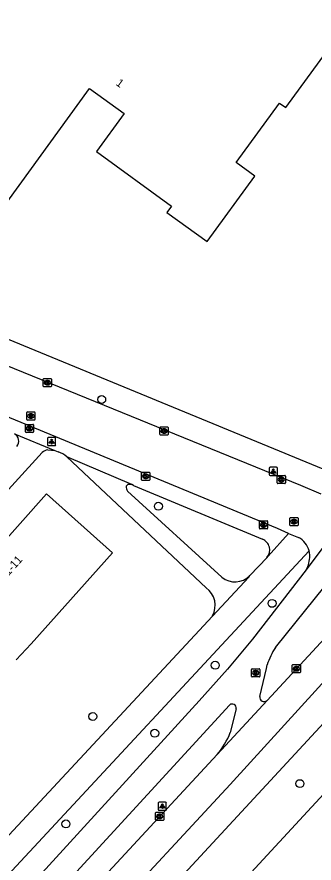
# Model space of a CAD drawing. Extents: x 159040 to 160094, y 381214 to 382518.
# Drawn here: x 159954.1 to 159990.6, y 382040 to 382144.1 of the extents above; entities that cross this region are included whole.
import ezdxf

# ---------------------------------------------------------------- set-up
doc = ezdxf.new("R2010")
doc.units = 0
for name, color, linetype in [('IMGEO_Boom', 7, 'Continuous'), ('IMGEO_Fietspad_gesloten', 7, 'Continuous'), ('IMGEO_Hek', 7, 'Continuous'), ('IMGEO_Kolk', 7, 'Continuous'), ('IMGEO_Lichtpunt', 7, 'Continuous'), ('IMGEO_Pand', 7, 'Continuous'), ('IMGEO_Pand_nummerreeks', 7, 'Continuous'), ('IMGEO_Rijbaan_lokaal_open', 7, 'Continuous'), ('IMGEO_Rijbaan_regionaal_gesloten', 7, 'Continuous'), ('IMGEO_Rioolput', 7, 'Continuous'), ('IMGEO_Voetpad_open', 7, 'Continuous')]:
    doc.layers.add(name, color=color, linetype=linetype)

msp = doc.modelspace()

# ---------------------------------------------------------------- linework, layer by layer
at = {"layer": 'IMGEO_Boom'}
for centre in [(159964.53, 382097.04), (159971.51, 382083.89), (159985.48, 382071.94), (159978.49, 382064.32), (159963.44, 382058.01), (159971.06, 382055.95), (159988.9, 382049.74), (159960.13, 382044.78)]:
    msp.add_circle(centre, 0.489, dxfattribs=at)
at = {"layer": 'IMGEO_Fietspad_gesloten'}
for points in [[(159985.89, 382066.5), (159993.21, 382075.58), (159993.1, 382075.65), (159994.58, 382077.6)], [(159989.67, 382076.05), (159983.09, 382067.55), (159979.99, 382063.83), (159976.52, 382059.95), (159953.37, 382034.52), (159918, 381996.38), (159907.09, 381985.09), (159902.58, 381980.24)], [(159983.97, 382060.46), (159984.8, 382063.91), (159984.89, 382064.36)], [(159902.25, 381975.96), (159903.77, 381977.41), (159904.16, 381977.84), (159904.56, 381978.26), (159907.16, 381980.87), (159909.83, 381983.54), (159920.98, 381995.1), (159955.48, 382032.38), (159980.23, 382059.42)], [(159981.05, 382058.96), (159980.34, 382056.03)]]:
    msp.add_lwpolyline(points, dxfattribs=at)
for centre, radius, start, end in [((159993.2, 382061.77), 8.71, 147.1114, 162.7083), ((159980.56, 382059.05), 0.498, 349.7957, 131.7406), ((159984.5, 382060.37), 0.535, 169.8607, 313.7361), ((159971.14, 382059.67), 9.9, 320.1134, 338.4148)]:
    msp.add_arc(centre, radius, start, end, dxfattribs=at)
at = {"layer": 'IMGEO_Hek'}
msp.add_lwpolyline([(159991.77, 382088.46), (159950.25, 382105.59)], dxfattribs=at)
at = {"layer": 'IMGEO_Kolk'}
for p, q in [((159957.35, 382098.68), (159957.35, 382099.53)), ((159957.42, 382099.61), (159958.28, 382099.61)), ((159957.84, 382099.39), (159957.86, 382099.39)), ((159958.35, 382099.53), (159958.35, 382098.68)), ((159958.28, 382098.61), (159957.42, 382098.61)), ((159957.86, 382098.83), (159957.83, 382098.83)), ((159955.16, 382093.05), (159955.16, 382093.91)), ((159955.23, 382093.98), (159956.08, 382093.98)), ((159956.16, 382093.91), (159956.16, 382093.05)), ((159956.08, 382092.98), (159955.23, 382092.98)), ((159955.64, 382093.76), (159955.67, 382093.76)), ((159955.67, 382093.2), (159955.64, 382093.2)), ((159971.7, 382092.74), (159971.7, 382093.59)), ((159971.78, 382093.66), (159972.63, 382093.66)), ((159972.19, 382093.44), (159972.22, 382093.44)), ((159972.21, 382092.88), (159972.19, 382092.88)), ((159972.71, 382093.59), (159972.71, 382092.74)), ((159972.63, 382092.66), (159971.78, 382092.66)), ((159969.44, 382087.16), (159969.44, 382088.01)), ((159969.52, 382088.09), (159970.37, 382088.09)), ((159969.93, 382087.86), (159969.96, 382087.86)), ((159970.45, 382088.01), (159970.45, 382087.16)), ((159986.2, 382087.7), (159987.05, 382087.7)), ((159970.37, 382087.08), (159969.52, 382087.08)), ((159969.95, 382087.31), (159969.93, 382087.31)), ((159986.12, 382086.77), (159986.12, 382087.62)), ((159987.05, 382086.69), (159986.2, 382086.69)), ((159986.61, 382087.47), (159986.64, 382087.47)), ((159986.63, 382086.92), (159986.61, 382086.92)), ((159987.12, 382087.62), (159987.12, 382086.77)), ((159983.94, 382081.18), (159983.94, 382082.03)), ((159984.01, 382082.11), (159984.86, 382082.11)), ((159984.42, 382081.89), (159984.45, 382081.89)), ((159984.94, 382082.03), (159984.94, 382081.18)), ((159984.86, 382081.11), (159984.01, 382081.11)), ((159984.45, 382081.33), (159984.42, 382081.33)), ((159987.97, 382063.47), (159987.97, 382064.32)), ((159988.05, 382064.39), (159988.9, 382064.39)), ((159988.46, 382064.17), (159988.49, 382064.17)), ((159988.97, 382064.32), (159988.97, 382063.47)), ((159988.9, 382063.39), (159988.05, 382063.39)), ((159988.48, 382063.61), (159988.46, 382063.61)), ((159971.16, 382045.28), (159971.16, 382046.14)), ((159971.23, 382046.21), (159972.08, 382046.21)), ((159971.65, 382045.99), (159971.67, 382045.99)), ((159972.16, 382046.14), (159972.16, 382045.28)), ((159972.08, 382045.21), (159971.23, 382045.21)), ((159971.67, 382045.43), (159971.64, 382045.43))]:
    msp.add_line(p, q, dxfattribs=at)
for points in [[(159957.35, 382098.68), (159957.35, 382099.53)], [(159957.42, 382099.61), (159958.28, 382099.61)], [(159957.67, 382099.31), (159957.79, 382099.31), (159957.79, 382099.15), (159957.92, 382099.31), (159958.09, 382099.31), (159957.94, 382099.16), (159958.09, 382098.91), (159957.94, 382098.91), (159957.86, 382099.07), (159957.79, 382099), (159957.79, 382098.91), (159957.67, 382098.91), (159957.67, 382099.31)], [(159958.35, 382099.53), (159958.35, 382098.68)], [(159958.28, 382098.61), (159957.42, 382098.61)], [(159955.16, 382093.05), (159955.16, 382093.91)], [(159955.23, 382093.98), (159956.08, 382093.98)], [(159956.16, 382093.91), (159956.16, 382093.05)], [(159956.08, 382092.98), (159955.23, 382092.98)], [(159955.48, 382093.68), (159955.6, 382093.68), (159955.6, 382093.53), (159955.73, 382093.68), (159955.89, 382093.68), (159955.75, 382093.53), (159955.9, 382093.28), (159955.75, 382093.28), (159955.66, 382093.44), (159955.6, 382093.38), (159955.6, 382093.28), (159955.48, 382093.28), (159955.48, 382093.68)], [(159971.7, 382092.74), (159971.7, 382093.59)], [(159971.78, 382093.66), (159972.63, 382093.66)], [(159972.02, 382093.36), (159972.15, 382093.36), (159972.15, 382093.21), (159972.28, 382093.36), (159972.44, 382093.36), (159972.3, 382093.21), (159972.45, 382092.96), (159972.3, 382092.96), (159972.21, 382093.13), (159972.15, 382093.06), (159972.15, 382092.96), (159972.02, 382092.96), (159972.02, 382093.36)], [(159972.71, 382093.59), (159972.71, 382092.74)], [(159972.63, 382092.66), (159971.78, 382092.66)], [(159969.44, 382087.16), (159969.44, 382088.01)], [(159969.52, 382088.09), (159970.37, 382088.09)], [(159969.76, 382087.78), (159969.89, 382087.78), (159969.89, 382087.63), (159970.02, 382087.78), (159970.18, 382087.78), (159970.04, 382087.63), (159970.19, 382087.38), (159970.04, 382087.38), (159969.95, 382087.55), (159969.89, 382087.48), (159969.89, 382087.38), (159969.76, 382087.38), (159969.76, 382087.78)], [(159970.45, 382088.01), (159970.45, 382087.16)], [(159986.2, 382087.7), (159987.05, 382087.7)], [(159970.37, 382087.08), (159969.52, 382087.08)], [(159986.12, 382086.77), (159986.12, 382087.62)], [(159987.05, 382086.69), (159986.2, 382086.69)], [(159986.44, 382087.39), (159986.57, 382087.39), (159986.57, 382087.24), (159986.7, 382087.39), (159986.86, 382087.39), (159986.72, 382087.24), (159986.87, 382086.99), (159986.72, 382086.99), (159986.63, 382087.16), (159986.57, 382087.09), (159986.57, 382086.99), (159986.44, 382086.99), (159986.44, 382087.39)], [(159987.12, 382087.62), (159987.12, 382086.77)], [(159983.94, 382081.18), (159983.94, 382082.03)], [(159984.01, 382082.11), (159984.86, 382082.11)], [(159984.26, 382081.81), (159984.38, 382081.81), (159984.38, 382081.66), (159984.51, 382081.81), (159984.67, 382081.81), (159984.53, 382081.66), (159984.68, 382081.41), (159984.53, 382081.41), (159984.44, 382081.57), (159984.38, 382081.5), (159984.38, 382081.41), (159984.26, 382081.41), (159984.26, 382081.81)], [(159984.94, 382082.03), (159984.94, 382081.18)], [(159984.86, 382081.11), (159984.01, 382081.11)], [(159987.97, 382063.47), (159987.97, 382064.32)], [(159988.05, 382064.39), (159988.9, 382064.39)], [(159988.29, 382064.09), (159988.42, 382064.09), (159988.42, 382063.94), (159988.55, 382064.09), (159988.71, 382064.09), (159988.56, 382063.94), (159988.72, 382063.69), (159988.56, 382063.69), (159988.48, 382063.86), (159988.42, 382063.79), (159988.42, 382063.69), (159988.29, 382063.69), (159988.29, 382064.09)], [(159988.97, 382064.32), (159988.97, 382063.47)], [(159988.9, 382063.39), (159988.05, 382063.39)], [(159971.16, 382045.28), (159971.16, 382046.14)], [(159971.23, 382046.21), (159972.08, 382046.21)], [(159972.16, 382046.14), (159972.16, 382045.28)], [(159972.08, 382045.21), (159971.23, 382045.21)], [(159971.48, 382045.91), (159971.6, 382045.91), (159971.6, 382045.76), (159971.73, 382045.91), (159971.9, 382045.91), (159971.75, 382045.76), (159971.9, 382045.51), (159971.75, 382045.51), (159971.67, 382045.67), (159971.6, 382045.61), (159971.6, 382045.51), (159971.48, 382045.51), (159971.48, 382045.91)]]:
    msp.add_lwpolyline(points, dxfattribs=at)
for centre, start, end in [((159957.42, 382099.53), 91.552, 178.448), ((159957.42, 382099.53), 91.552, 178.448), ((159958.27, 382099.53), 1.552, 88.448), ((159958.27, 382099.53), 1.552, 88.448), ((159957.42, 382098.68), 181.552, 268.448), ((159957.42, 382098.68), 181.552, 268.448), ((159958.27, 382098.68), 271.552, 358.448), ((159958.27, 382098.68), 271.552, 358.448), ((159955.23, 382093.9), 91.552, 178.448), ((159955.23, 382093.9), 91.552, 178.448), ((159956.08, 382093.9), 1.552, 88.448), ((159956.08, 382093.9), 1.552, 88.448), ((159955.23, 382093.06), 181.552, 268.448), ((159955.23, 382093.06), 181.552, 268.448), ((159956.08, 382093.06), 271.552, 358.448), ((159956.08, 382093.06), 271.552, 358.448), ((159971.78, 382093.59), 91.552, 178.448), ((159971.78, 382093.59), 91.552, 178.448), ((159972.63, 382093.59), 1.552, 88.448), ((159972.63, 382093.59), 1.552, 88.448), ((159971.78, 382092.74), 181.552, 268.448), ((159971.78, 382092.74), 181.552, 268.448), ((159972.63, 382092.74), 271.552, 358.448), ((159972.63, 382092.74), 271.552, 358.448), ((159969.52, 382088.01), 91.552, 178.448), ((159969.52, 382088.01), 91.552, 178.448), ((159970.37, 382088.01), 1.552, 88.448), ((159970.37, 382088.01), 1.552, 88.448), ((159986.2, 382087.62), 91.552, 178.448), ((159986.2, 382087.62), 91.552, 178.448), ((159987.05, 382087.62), 1.552, 88.448), ((159987.05, 382087.62), 1.552, 88.448), ((159969.52, 382087.16), 181.552, 268.448), ((159969.52, 382087.16), 181.552, 268.448), ((159970.37, 382087.16), 271.552, 358.448), ((159970.37, 382087.16), 271.552, 358.448), ((159986.2, 382086.77), 181.552, 268.448), ((159986.2, 382086.77), 181.552, 268.448), ((159987.05, 382086.77), 271.552, 358.448), ((159987.05, 382086.77), 271.552, 358.448), ((159984.01, 382082.03), 91.552, 178.448), ((159984.01, 382082.03), 91.552, 178.448), ((159984.86, 382082.03), 1.552, 88.448), ((159984.86, 382082.03), 1.552, 88.448), ((159984.01, 382081.18), 181.552, 268.448), ((159984.01, 382081.18), 181.552, 268.448), ((159984.86, 382081.18), 271.552, 358.448), ((159984.86, 382081.18), 271.552, 358.448), ((159988.05, 382064.32), 91.552, 178.448), ((159988.05, 382064.32), 91.552, 178.448), ((159988.9, 382064.32), 1.552, 88.448), ((159988.9, 382064.32), 1.552, 88.448), ((159988.05, 382063.47), 181.552, 268.448), ((159988.05, 382063.47), 181.552, 268.448), ((159988.9, 382063.47), 271.552, 358.448), ((159988.9, 382063.47), 271.552, 358.448), ((159971.23, 382046.13), 91.552, 178.448), ((159971.23, 382046.13), 91.552, 178.448), ((159972.08, 382046.13), 1.552, 88.448), ((159972.08, 382046.13), 1.552, 88.448), ((159971.23, 382045.29), 181.552, 268.448), ((159971.23, 382045.29), 181.552, 268.448), ((159972.08, 382045.29), 271.552, 358.448), ((159972.08, 382045.29), 271.552, 358.448)]:
    msp.add_arc(centre, 0.0765, start, end, dxfattribs=at)
for centre, major_axis, ratio, start_param, end_param in [((159957.84, 382099.11), (-0.387, 0.002), 0.722429, 4.712389, 7.853982), ((159957.86, 382099.11), (-0.39, 0.002), 0.717154, 1.570796, 4.712389), ((159955.64, 382093.48), (-0.387, 0.002), 0.722429, 4.712389, 7.853982), ((159955.67, 382093.48), (-0.39, 0.002), 0.717154, 1.570796, 4.712389), ((159972.19, 382093.16), (-0.387, 0.002), 0.722429, 4.712389, 7.853982), ((159972.22, 382093.16), (-0.39, 0.002), 0.717154, 1.570796, 4.712389), ((159969.93, 382087.58), (-0.387, 0.002), 0.722429, 4.712389, 7.853982), ((159969.96, 382087.58), (-0.39, 0.002), 0.717154, 1.570796, 4.712389), ((159986.61, 382087.19), (-0.387, 0.002), 0.722429, 4.712389, 7.853982), ((159986.63, 382087.19), (-0.39, 0.002), 0.717154, 1.570796, 4.712389), ((159984.42, 382081.61), (-0.387, 0.002), 0.722429, 4.712389, 7.853982), ((159984.45, 382081.61), (-0.39, 0.002), 0.717154, 1.570796, 4.712389), ((159988.46, 382063.89), (-0.387, 0.002), 0.722429, 4.712389, 7.853982), ((159988.48, 382063.89), (-0.39, 0.002), 0.717154, 1.570796, 4.712389), ((159971.64, 382045.71), (-0.387, 0.002), 0.722429, 4.712389, 7.853982), ((159971.67, 382045.71), (-0.39, 0.002), 0.717154, 1.570796, 4.712389)]:
    msp.add_ellipse(centre, major_axis=major_axis, ratio=ratio, start_param=start_param, end_param=end_param, dxfattribs=at)
at = {"layer": 'IMGEO_Lichtpunt'}
for p, q in [((159957.88, 382092.27), (159957.88, 382091.46)), ((159957.88, 382092.27), (159957.88, 382091.46)), ((159958.78, 382092.36), (159957.97, 382092.36)), ((159958.78, 382092.36), (159957.97, 382092.36)), ((159958.87, 382091.46), (159958.87, 382092.27)), ((159958.87, 382091.46), (159958.87, 382092.27)), ((159957.97, 382091.36), (159958.78, 382091.36)), ((159957.97, 382091.36), (159958.78, 382091.36)), ((159985.14, 382088.59), (159985.14, 382087.79)), ((159985.14, 382088.59), (159985.14, 382087.79)), ((159986.04, 382088.69), (159985.24, 382088.69)), ((159986.04, 382088.69), (159985.24, 382088.69)), ((159985.24, 382087.69), (159986.04, 382087.69)), ((159985.24, 382087.69), (159986.04, 382087.69)), ((159986.14, 382087.79), (159986.14, 382088.59)), ((159986.14, 382087.79), (159986.14, 382088.59)), ((159971.49, 382047.37), (159971.49, 382046.56)), ((159971.49, 382047.37), (159971.49, 382046.56)), ((159972.39, 382047.46), (159971.58, 382047.46)), ((159972.39, 382047.46), (159971.58, 382047.46)), ((159972.48, 382046.56), (159972.48, 382047.37)), ((159972.48, 382046.56), (159972.48, 382047.37)), ((159971.58, 382046.46), (159972.39, 382046.46)), ((159971.58, 382046.46), (159972.39, 382046.46))]:
    msp.add_line(p, q, dxfattribs=at)
for points in [[(159958.25, 382091.93), (159958.29, 382091.9), (159958.1, 382091.64), (159958.06, 382091.67), (159958.25, 382091.93)], [(159958.35, 382091.88), (159958.4, 382091.88), (159958.4, 382091.56), (159958.35, 382091.56), (159958.35, 382091.88)], [(159958.46, 382091.9), (159958.5, 382091.93), (159958.69, 382091.67), (159958.65, 382091.64), (159958.46, 382091.9)], [(159985.52, 382088.26), (159985.55, 382088.23), (159985.37, 382087.97), (159985.33, 382087.99), (159985.52, 382088.26)], [(159985.62, 382088.21), (159985.67, 382088.21), (159985.67, 382087.89), (159985.62, 382087.89), (159985.62, 382088.21)], [(159985.73, 382088.23), (159985.77, 382088.26), (159985.95, 382087.99), (159985.91, 382087.97), (159985.73, 382088.23)], [(159971.86, 382047.03), (159971.9, 382047), (159971.71, 382046.74), (159971.67, 382046.77), (159971.86, 382047.03)], [(159972.07, 382047), (159972.11, 382047.03), (159972.3, 382046.77), (159972.26, 382046.74), (159972.07, 382047)], [(159971.96, 382046.98), (159972.01, 382046.98), (159972.01, 382046.66), (159971.96, 382046.66), (159971.96, 382046.98)]]:
    msp.add_lwpolyline(points, dxfattribs=at)
for centre in [(159958.38, 382092.06), (159985.64, 382088.39), (159971.99, 382047.16)]:
    msp.add_circle(centre, 0.0994, dxfattribs=at)
for centre, start, end in [((159957.97, 382092.27), 90, 180), ((159957.97, 382092.27), 90, 180), ((159958.78, 382092.27), 0, 90), ((159958.78, 382092.27), 0, 90), ((159957.97, 382091.46), 180, 270), ((159957.97, 382091.46), 180, 270), ((159958.78, 382091.46), 270, 0), ((159958.78, 382091.46), 270, 360), ((159985.24, 382088.59), 90, 180), ((159985.24, 382088.59), 90, 180), ((159985.24, 382087.79), 180, 270), ((159985.24, 382087.79), 180, 270), ((159986.04, 382088.59), 0, 90), ((159986.04, 382088.59), 0, 90), ((159986.04, 382087.79), 270, 0), ((159986.04, 382087.79), 270, 360), ((159971.58, 382047.37), 90, 180), ((159971.58, 382047.37), 90, 180), ((159972.39, 382047.37), 0, 90), ((159972.39, 382047.37), 0, 90), ((159971.58, 382046.56), 180, 270), ((159971.58, 382046.56), 180, 270), ((159972.39, 382046.56), 270, 0), ((159972.39, 382046.56), 270, 360)]:
    msp.add_arc(centre, 0.0946, start, end, dxfattribs=at)
at = {"layer": 'IMGEO_Pand'}
for points in [[(159962.21, 382165.77), (159931.91, 382124.19), (159931.73, 382123.93), (159934.8, 382121.71), (159932.58, 382118.63), (159938.43, 382114.41), (159939.51, 382115.91), (159945.68, 382111.46), (159963.05, 382135.33), (159967.3, 382132.24), (159963.91, 382127.59), (159973.12, 382120.85), (159972.55, 382120.08), (159977.51, 382116.48), (159983.36, 382124.54), (159981.05, 382126.21), (159986.38, 382133.55), (159987.16, 382133), (159992.95, 382140.93)], [(159950.89, 382077.75), (159957.76, 382085.42), (159965.88, 382078.15), (159955.84, 382066.95), (159954.01, 382064.99)]]:
    msp.add_lwpolyline(points, dxfattribs=at)
at = {"layer": 'IMGEO_Rijbaan_lokaal_open'}
for points in [[(159991.52, 382085.4), (159989, 382086.46), (159950.46, 382102.16)], [(159987.49, 382080.56), (159986.13, 382081.14), (159944.18, 382098.51), (159941.35, 382099.63)], [(159997.11, 382086.01), (159989.67, 382076.05)], [(159987.49, 382080.56), (159988.73, 382080.05)]]:
    msp.add_lwpolyline(points, dxfattribs=at)
for centre, radius, start, end in [((159987.5, 382077.73), 2.63, 14.9995, 62.1155), ((159987.59, 382077.74), 2.53, 1.4569, 15.2308), ((159986.57, 382077.78), 3.55, 330.7545, 0.4092)]:
    msp.add_arc(centre, radius, start, end, dxfattribs=at)
at = {"layer": 'IMGEO_Rijbaan_regionaal_gesloten'}
for points in [[(160051.03, 382138.48), (160049.7, 382134.41), (160047.96, 382130.21), (160043.03, 382120.2), (160040.11, 382115.62), (160035.49, 382109.65), (160030.83, 382104.46), (160023.37, 382096.53), (160004.13, 382075.82), (159980.31, 382049.64), (159948.07, 382014.84), (159916.21, 381980.35), (159902.63, 381965.99), (159892.35, 381955.1), (159863.62, 381925.29)], [(160036.34, 382105.43), (159932.14, 381992.64)], [(160041.89, 382102.52), (160037.04, 382097.49), (159911.31, 381961.24), (159908.64, 381958.35), (159889.26, 381936.65), (159872.23, 381917.29)], [(160019.81, 382097.8), (159984.87, 382059.98)], [(159978.73, 382053.32), (159984.87, 382059.98)], [(159978.73, 382053.32), (159927.26, 381997.7)]]:
    msp.add_lwpolyline(points, dxfattribs=at)
at = {"layer": 'IMGEO_Rioolput'}
for p, q in [((159955.32, 382094.58), (159955.32, 382095.44)), ((159955.4, 382095.51), (159956.25, 382095.51)), ((159955.81, 382095.29), (159955.84, 382095.29)), ((159956.33, 382095.44), (159956.33, 382094.58)), ((159956.25, 382094.51), (159955.4, 382094.51)), ((159955.83, 382094.73), (159955.81, 382094.73)), ((159987.75, 382082.5), (159988.6, 382082.5)), ((159987.68, 382081.58), (159987.68, 382082.43)), ((159988.6, 382081.5), (159987.75, 382081.5)), ((159988.16, 382082.28), (159988.19, 382082.28)), ((159988.19, 382081.72), (159988.16, 382081.72)), ((159988.68, 382082.43), (159988.68, 382081.58)), ((159982.97, 382062.95), (159982.97, 382063.81)), ((159983.04, 382063.88), (159983.89, 382063.88)), ((159983.97, 382063.81), (159983.97, 382062.95)), ((159983.89, 382062.88), (159983.04, 382062.88)), ((159983.45, 382063.66), (159983.48, 382063.66)), ((159983.48, 382063.1), (159983.45, 382063.1))]:
    msp.add_line(p, q, dxfattribs=at)
for points in [[(159955.32, 382094.58), (159955.32, 382095.44)], [(159955.4, 382095.51), (159956.25, 382095.51)], [(159955.91, 382095.21), (159955.66, 382095.21), (159955.66, 382094.81)], [(159955.66, 382094.81), (159955.79, 382094.81), (159955.79, 382094.97), (159955.8, 382094.97)], [(159955.84, 382095.13), (159955.79, 382095.13), (159955.79, 382095.05)], [(159955.79, 382095.05), (159955.84, 382095.05)], [(159956.33, 382095.44), (159956.33, 382094.58)], [(159956.25, 382094.51), (159955.4, 382094.51)], [(159955.84, 382094.94), (159955.91, 382094.81), (159956.05, 382094.81), (159955.99, 382094.94)], [(159987.75, 382082.5), (159988.6, 382082.5)], [(159987.68, 382081.58), (159987.68, 382082.43)], [(159988.6, 382081.5), (159987.75, 382081.5)], [(159988.26, 382082.2), (159988.01, 382082.2), (159988.01, 382081.8)], [(159988.01, 382081.8), (159988.14, 382081.8), (159988.14, 382081.96), (159988.15, 382081.96)], [(159988.19, 382082.12), (159988.14, 382082.12), (159988.14, 382082.04)], [(159988.14, 382082.04), (159988.19, 382082.04)], [(159988.19, 382081.93), (159988.27, 382081.8), (159988.4, 382081.8), (159988.34, 382081.93)], [(159988.68, 382082.43), (159988.68, 382081.58)], [(159982.97, 382062.95), (159982.97, 382063.81)], [(159983.04, 382063.88), (159983.89, 382063.88)], [(159983.97, 382063.81), (159983.97, 382062.95)], [(159983.89, 382062.88), (159983.04, 382062.88)], [(159983.55, 382063.58), (159983.3, 382063.58), (159983.3, 382063.18)], [(159983.3, 382063.18), (159983.43, 382063.18), (159983.43, 382063.34), (159983.44, 382063.34)], [(159983.48, 382063.5), (159983.43, 382063.5), (159983.43, 382063.42)], [(159983.43, 382063.42), (159983.48, 382063.42)], [(159983.48, 382063.31), (159983.56, 382063.18), (159983.69, 382063.18), (159983.63, 382063.31)]]:
    msp.add_lwpolyline(points, dxfattribs=at)
for centre, radius, start, end in [((159955.4, 382095.44), 0.0765, 91.552, 178.448), ((159955.4, 382095.44), 0.0765, 91.552, 178.448), ((159955.79, 382094.92), 0.0533, 26.0293, 88.6989), ((159955.84, 382095.03), 0.0964, 77.0061, 93.1865), ((159955.82, 382095.24), 0.19, 274.7715, 282.9687), ((159955.86, 382095.09), 0.0378, 276.6634, 79.6772), ((159955.91, 382095.1), 0.109, 350.3612, 89.416), ((159955.91, 382095.1), 0.112, 277.5842, 350.9817), ((159955.89, 382094.88), 0.108, 29.5134, 73.7905), ((159956.25, 382095.44), 0.0765, 1.552, 88.448), ((159956.25, 382095.44), 0.0765, 1.552, 88.448), ((159955.4, 382094.59), 0.0765, 181.552, 268.448), ((159955.4, 382094.59), 0.0765, 181.552, 268.448), ((159956.25, 382094.59), 0.0765, 271.552, 358.448), ((159956.25, 382094.59), 0.0765, 271.552, 358.448), ((159987.75, 382082.43), 0.0765, 91.552, 178.448), ((159987.75, 382082.43), 0.0765, 91.552, 178.448), ((159988.6, 382082.43), 0.0765, 1.552, 88.448), ((159988.6, 382082.43), 0.0765, 1.552, 88.448), ((159987.75, 382081.58), 0.0765, 181.552, 268.448), ((159987.75, 382081.58), 0.0765, 181.552, 268.448), ((159988.15, 382081.91), 0.0533, 26.0293, 88.6989), ((159988.2, 382082.02), 0.0964, 77.0061, 93.1865), ((159988.17, 382082.23), 0.19, 274.7715, 282.9687), ((159988.21, 382082.08), 0.0378, 276.6634, 79.6772), ((159988.26, 382082.09), 0.109, 350.3612, 89.416), ((159988.26, 382082.09), 0.112, 277.5842, 350.9817), ((159988.25, 382081.87), 0.108, 29.5134, 73.7905), ((159988.6, 382081.58), 0.0765, 271.552, 358.448), ((159988.6, 382081.58), 0.0765, 271.552, 358.448), ((159983.04, 382063.81), 0.0765, 91.552, 178.448), ((159983.04, 382063.81), 0.0765, 91.552, 178.448), ((159983.89, 382063.81), 0.0765, 1.552, 88.448), ((159983.89, 382063.81), 0.0765, 1.552, 88.448), ((159983.04, 382062.96), 0.0765, 181.552, 268.448), ((159983.04, 382062.96), 0.0765, 181.552, 268.448), ((159983.44, 382063.29), 0.0533, 26.0293, 88.6989), ((159983.49, 382063.4), 0.0964, 77.0061, 93.1865), ((159983.46, 382063.61), 0.19, 274.7715, 282.9687), ((159983.5, 382063.46), 0.0378, 276.6634, 79.6772), ((159983.55, 382063.47), 0.109, 350.3612, 89.416), ((159983.55, 382063.47), 0.112, 277.5842, 350.9817), ((159983.54, 382063.25), 0.108, 29.5134, 73.7905), ((159983.89, 382062.96), 0.0765, 271.552, 358.448), ((159983.89, 382062.96), 0.0765, 271.552, 358.448)]:
    msp.add_arc(centre, radius, start, end, dxfattribs=at)
for centre, major_axis, ratio, start_param, end_param in [((159955.81, 382095.01), (-0.387, 0.002), 0.722429, 4.712389, 7.853982), ((159955.84, 382095.01), (-0.39, 0.002), 0.717154, 1.570796, 4.712389), ((159988.16, 382082), (-0.387, 0.002), 0.722429, 4.712389, 7.853982), ((159988.19, 382082), (-0.39, 0.002), 0.717154, 1.570796, 4.712389), ((159983.45, 382063.38), (-0.387, 0.002), 0.722429, 4.712389, 7.853982), ((159983.48, 382063.38), (-0.39, 0.002), 0.717154, 1.570796, 4.712389)]:
    msp.add_ellipse(centre, major_axis=major_axis, ratio=ratio, start_param=start_param, end_param=end_param, dxfattribs=at)
at = {"layer": 'IMGEO_Voetpad_open'}
for points in [[(159991.77, 382088.46), (159950.25, 382105.59)], [(159953.8, 382092.82), (159958.77, 382090.75)], [(159957.89, 382090.83), (159958.77, 382090.75)], [(159950.89, 382077.75), (159948.02, 382080.45), (159957.23, 382090.52)], [(159958.77, 382090.75), (159959.19, 382090.59)], [(159968.44, 382086.47), (159968.25, 382086.59), (159960.23, 382089.99)], [(159960.23, 382089.99), (159977.37, 382073.85)], [(159967.56, 382086.36), (159967.73, 382086.56)], [(159979.32, 382075.16), (159967.71, 382085.76)], [(159968.44, 382086.47), (159984.31, 382079.86)], [(159984.86, 382077.58), (159984.99, 382077.73), (159987.49, 382080.56)], [(159990.03, 382078.41), (159950.77, 382036.14), (159933.77, 382017.91), (159919.34, 382002.23), (159917.28, 382000), (159900.73, 381982.05), (159902.58, 381980.24)], [(159982.76, 382075.36), (159984.86, 382077.58)], [(159978.15, 382070.38), (159982.61, 382075.17), (159982.76, 382075.36)], [(159978.15, 382070.38), (159952.03, 382042.23)]]:
    msp.add_lwpolyline(points, dxfattribs=at)
for centre, radius, start, end in [((159953.31, 382091.92), 1.03, 320.6475, 61.2606), ((159958.02, 382089.7), 1.14, 96.8457, 134.3969), ((159958.41, 382088.07), 2.64, 46.534, 72.7533), ((159968.39, 382086.25), 0.841, 172.5427, 215.4847), ((159967.96, 382085.45), 1.13, 64.4454, 101.6602), ((159983.73, 382078.51), 1.46, 320.4893, 66.5498), ((159980.92, 382077.18), 2.59, 231.5713, 315.1148), ((159975.85, 382071.69), 2.64, 330.3607, 55.0393)]:
    msp.add_arc(centre, radius, start, end, dxfattribs=at)

# ---------------------------------------------------------------- texts
at = {"layer": 'IMGEO_Pand_nummerreeks'}
for s, rotation, p in [('1', 324.4136, (159966.2, 382135.82)), ('1-11', 48.133, (159953.08, 382075.28))]:
    msp.add_text(s, height=1, rotation=rotation, dxfattribs=at).set_placement(p)

doc.saveas('drawing.dxf')
